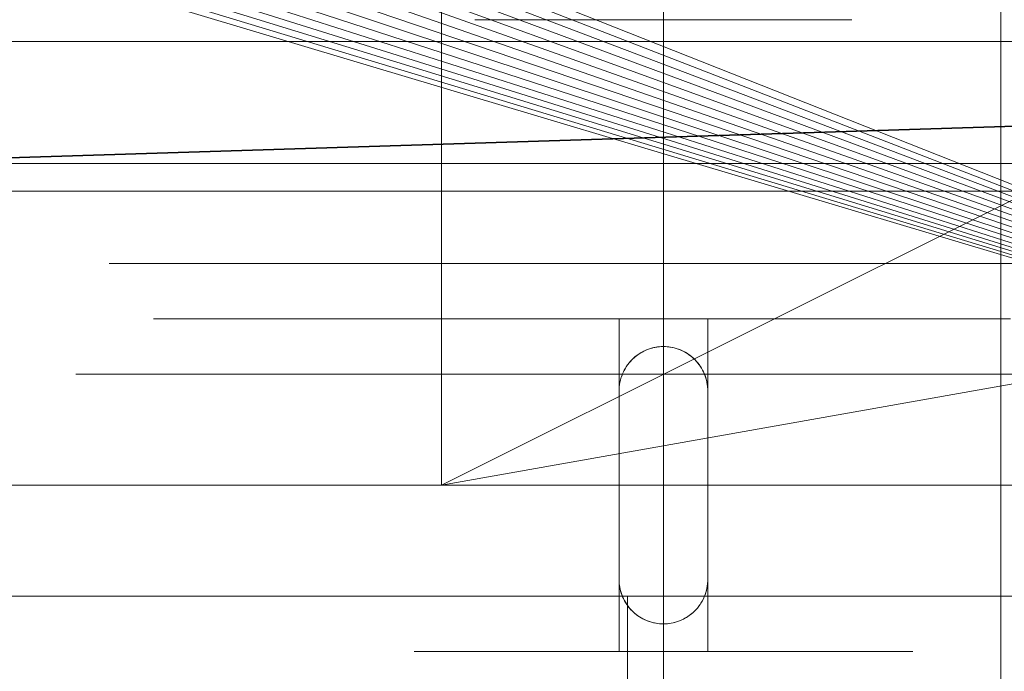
# Model space of a CAD drawing. Header units: millimetres. Extents: x -4395 to 65662, y -65530 to 6847.
# Tile 694 of 1034: x 24192 to 24281, y -17807 to -17748. Entities that reach past the tile are written whole.
import ezdxf

# ---------------------------------------------------------------- set-up
doc = ezdxf.new("R2010")
doc.units = ezdxf.units.MM
for name, color, linetype, lineweight in [('COTAS_P', 1, 'Continuous', 0), ('superior_briquetadora', 7, 'Continuous', 0), ('superior_C02', 7, 'Continuous', 0), ('superior_C05', 7, 'Continuous', 0)]:
    doc.layers.add(name, color=color, linetype=linetype, lineweight=lineweight)
doc.dimstyles.new('R19_100', dxfattribs={"dimtxt": 250, "dimasz": 150, "dimexe": 150, "dimexo": 80, "dimgap": 100, "dimtad": 1, "dimtih": 1, "dimtoh": 1, "dimdsep": 46, "dimcen": 0.09, "dimadec": 0, "dimazin": 0, "dimtfac": 1, "dimtdec": 4, "dimtofl": 0, "dimtmove": 0, "dimatfit": 3, "dimfxl": 1, "dimtolj": 1, "dimtzin": 0, "dimarcsym": 0})

# ---------------------------------------------------------------- blocks, each defined once
blk = doc.blocks.new('DIM_R33_31')
at = {"layer": 'COTAS_P'}
for p, q in [((24250.067, -17080), (24400.067, -17035)), ((26750.067, -17080), (26600.067, -17035)), ((24250.067, -17980), (24250.067, -17080)), ((24250.067, -17080), (26750.067, -17080)), ((24250.067, -17080), (24400.067, -17125)), ((26750.067, -17080), (26600.067, -17125)), ((26750.067, -17980), (26750.067, -17080))]:
    blk.add_line(p, q, dxfattribs=at)
blk.add_text('2500 P', height=250, dxfattribs=at).set_placement((25500.067, -16980))

msp = doc.modelspace()

# ---------------------------------------------------------------- linework, layer by layer
at = {"layer": 'superior_briquetadora'}
for p, q in [((24230.067, -17570), (24230.067, -17790)), ((25470.067, -17570), (24230.067, -17790)), ((24230.067, -17790), (24670.067, -17570)), ((24072.067, -17680), (24350.067, -17790)), ((24350.067, -17790), (24071.962, -17682.156)), ((24350.067, -17790), (24071.645, -17684.292)), ((24350.067, -17790), (24071.12, -17686.386)), ((24350.067, -17790), (24070.393, -17688.419)), ((24350.067, -17790), (24069.47, -17690.371)), ((24350.067, -17790), (24068.36, -17692.223)), ((24350.067, -17790), (24067.074, -17693.957)), ((24065.624, -17695.556), (24350.067, -17790)), ((24064.024, -17697.006), (24350.067, -17790)), ((24062.29, -17698.292), (24350.067, -17790)), ((24060.438, -17699.402), (24350.067, -17790)), ((24056.454, -17701.053), (24350.067, -17790)), ((24058.487, -17700.325), (24350.067, -17790)), ((24054.359, -17701.577), (24350.067, -17790)), ((24350.067, -17790), (23870.067, -17790)), ((25830.067, -17790), (23870.067, -17790)), ((23954.067, -17790), (24230.067, -17790)), ((23954.067, -17790), (25456.734, -17790)), ((24230.067, -17790), (24150.067, -17790)), ((24350.067, -17790), (24150.067, -17790)), ((24230.067, -17790), (24670.067, -17790)), ((24230.067, -17790), (25470.067, -17790)), ((24350.067, -17790), (24230.067, -17790)), ((24230.067, -17790), (25456.734, -17790)), ((24179.82, -17800), (24194.567, -17800)), ((24201.817, -17800), (24184.597, -17800)), ((24194.567, -17800), (24209.969, -17800)), ((24219.038, -17800), (24201.817, -17800)), ((24209.969, -17800), (24225.988, -17800)), ((24233.637, -17800), (24219.038, -17800)), ((24225.988, -17800), (24242.581, -17800)), ((24243.392, -17800), (24233.637, -17800)), ((24242.581, -17800), (24259.708, -17800)), ((24246.817, -17800), (24243.392, -17800)), ((24246.817, -18160), (24246.817, -17800)), ((24259.708, -17800), (24277.323, -17800)), ((24277.323, -17800), (24295.381, -17800))]:
    msp.add_line(p, q, dxfattribs=at)
at = {"layer": 'superior_C02'}
for p, q in [((24280.488, -15750), (24280.488, -20250)), ((15575.415, -17750), (24634.01, -17750)), ((24635.508, -17750), (15576.913, -17750)), ((23830.921, -17771.702), (24524.933, -17750)), ((24526.711, -17750), (23832.7, -17771.702))]:
    msp.add_line(p, q, dxfattribs=at)
at = {"layer": 'superior_C05'}
for p, q in [((24250.067, -17750), (24250.067, -17744)), ((24233.115, -17748.05), (24233.073, -17748.05)), ((24233.199, -17748.05), (24233.115, -17748.05)), ((24233.326, -17748.05), (24233.199, -17748.05)), ((24233.494, -17748.05), (24233.326, -17748.05)), ((24233.703, -17748.05), (24233.494, -17748.05)), ((24233.953, -17748.05), (24233.703, -17748.05)), ((24234.243, -17748.05), (24233.953, -17748.05)), ((24234.572, -17748.05), (24234.243, -17748.05)), ((24234.94, -17748.05), (24234.572, -17748.05)), ((24235.345, -17748.05), (24234.94, -17748.05)), ((24235.787, -17748.05), (24235.345, -17748.05)), ((24236.265, -17748.05), (24235.787, -17748.05)), ((24236.776, -17748.05), (24236.265, -17748.05)), ((24237.321, -17748.05), (24236.776, -17748.05)), ((24237.898, -17748.05), (24237.321, -17748.05)), ((24237.602, -17748.05), (24237.571, -17748.05)), ((24237.664, -17748.05), (24237.602, -17748.05)), ((24237.757, -17748.05), (24237.664, -17748.05)), ((24237.881, -17748.05), (24237.757, -17748.05)), ((24238.035, -17748.05), (24237.881, -17748.05)), ((24238.505, -17748.05), (24237.898, -17748.05)), ((24238.218, -17748.05), (24238.035, -17748.05)), ((24238.432, -17748.05), (24238.218, -17748.05)), ((24238.674, -17748.05), (24238.432, -17748.05)), ((24239.14, -17748.05), (24238.505, -17748.05)), ((24238.944, -17748.05), (24238.674, -17748.05)), ((24239.242, -17748.05), (24238.944, -17748.05)), ((24239.803, -17748.05), (24239.14, -17748.05)), ((24239.567, -17748.05), (24239.242, -17748.05)), ((24239.918, -17748.05), (24239.567, -17748.05)), ((24240.491, -17748.05), (24239.803, -17748.05)), ((24240.295, -17748.05), (24239.918, -17748.05)), ((24240.695, -17748.05), (24240.295, -17748.05)), ((24241.203, -17748.05), (24240.491, -17748.05)), ((24241.119, -17748.05), (24240.695, -17748.05)), ((24241.565, -17748.05), (24241.119, -17748.05)), ((24241.937, -17748.05), (24241.203, -17748.05)), ((24242.033, -17748.05), (24241.565, -17748.05)), ((24242.691, -17748.05), (24241.937, -17748.05)), ((24242.52, -17748.05), (24242.033, -17748.05)), ((24243.026, -17748.05), (24242.52, -17748.05)), ((24243.464, -17748.05), (24242.691, -17748.05)), ((24243.55, -17748.05), (24243.026, -17748.05)), ((24244.253, -17748.05), (24243.464, -17748.05)), ((24244.089, -17748.05), (24243.55, -17748.05)), ((24244.644, -17748.05), (24244.089, -17748.05)), ((24245.057, -17748.05), (24244.253, -17748.05)), ((24245.212, -17748.05), (24244.644, -17748.05)), ((24245.873, -17748.05), (24245.057, -17748.05)), ((24245.792, -17748.05), (24245.212, -17748.05)), ((24246.383, -17748.05), (24245.792, -17748.05)), ((24246.699, -17748.05), (24245.873, -17748.05)), ((24246.983, -17748.05), (24246.383, -17748.05)), ((24247.534, -17748.05), (24246.699, -17748.05)), ((24247.591, -17748.05), (24246.983, -17748.05)), ((24248.375, -17748.05), (24247.534, -17748.05)), ((24248.204, -17748.05), (24247.591, -17748.05)), ((24248.823, -17748.05), (24248.204, -17748.05)), ((24249.22, -17748.05), (24248.375, -17748.05)), ((24249.444, -17748.05), (24248.823, -17748.05)), ((24250.067, -17748.05), (24249.22, -17748.05)), ((24250.067, -17748.05), (24249.444, -17748.05)), ((24250.067, -17748.05), (24250.915, -17748.05)), ((24250.691, -17748.05), (24250.067, -17748.05)), ((24251.312, -17748.05), (24250.691, -17748.05)), ((24250.915, -17748.05), (24251.76, -17748.05)), ((24251.931, -17748.05), (24251.312, -17748.05)), ((24251.76, -17748.05), (24252.601, -17748.05)), ((24252.544, -17748.05), (24251.931, -17748.05)), ((24253.152, -17748.05), (24252.544, -17748.05)), ((24252.601, -17748.05), (24253.436, -17748.05)), ((24253.752, -17748.05), (24253.152, -17748.05)), ((24253.436, -17748.05), (24254.262, -17748.05)), ((24254.343, -17748.05), (24253.752, -17748.05)), ((24254.262, -17748.05), (24255.078, -17748.05)), ((24254.923, -17748.05), (24254.343, -17748.05)), ((24255.491, -17748.05), (24254.923, -17748.05)), ((24255.078, -17748.05), (24255.882, -17748.05)), ((24256.046, -17748.05), (24255.491, -17748.05)), ((24255.882, -17748.05), (24256.671, -17748.05)), ((24256.585, -17748.05), (24256.046, -17748.05)), ((24257.109, -17748.05), (24256.585, -17748.05)), ((24256.671, -17748.05), (24257.444, -17748.05)), ((24257.615, -17748.05), (24257.109, -17748.05)), ((24257.444, -17748.05), (24258.198, -17748.05)), ((24258.102, -17748.05), (24257.615, -17748.05)), ((24258.57, -17748.05), (24258.102, -17748.05)), ((24258.198, -17748.05), (24258.932, -17748.05)), ((24259.016, -17748.05), (24258.57, -17748.05)), ((24258.932, -17748.05), (24259.644, -17748.05)), ((24259.44, -17748.05), (24259.016, -17748.05)), ((24259.84, -17748.05), (24259.44, -17748.05)), ((24259.644, -17748.05), (24260.332, -17748.05)), ((24260.217, -17748.05), (24259.84, -17748.05)), ((24260.568, -17748.05), (24260.217, -17748.05)), ((24260.332, -17748.05), (24260.995, -17748.05)), ((24260.893, -17748.05), (24260.568, -17748.05)), ((24261.191, -17748.05), (24260.893, -17748.05)), ((24260.995, -17748.05), (24261.63, -17748.05)), ((24261.461, -17748.05), (24261.191, -17748.05)), ((24261.703, -17748.05), (24261.461, -17748.05)), ((24261.63, -17748.05), (24262.237, -17748.05)), ((24261.917, -17748.05), (24261.703, -17748.05)), ((24262.1, -17748.05), (24261.917, -17748.05)), ((24262.254, -17748.05), (24262.1, -17748.05)), ((24262.237, -17748.05), (24262.814, -17748.05)), ((24262.378, -17748.05), (24262.254, -17748.05)), ((24262.47, -17748.05), (24262.378, -17748.05)), ((24262.533, -17748.05), (24262.47, -17748.05)), ((24262.564, -17748.05), (24262.533, -17748.05)), ((24262.814, -17748.05), (24263.359, -17748.05)), ((24263.359, -17748.05), (24263.87, -17748.05)), ((24263.87, -17748.05), (24264.348, -17748.05)), ((24264.348, -17748.05), (24264.79, -17748.05)), ((24264.79, -17748.05), (24265.195, -17748.05)), ((24265.195, -17748.05), (24265.563, -17748.05)), ((24265.563, -17748.05), (24265.892, -17748.05)), ((24265.892, -17748.05), (24266.182, -17748.05)), ((24266.182, -17748.05), (24266.432, -17748.05)), ((24266.432, -17748.05), (24266.641, -17748.05)), ((24266.641, -17748.05), (24266.809, -17748.05)), ((24266.809, -17748.05), (24266.936, -17748.05)), ((24266.936, -17748.05), (24267.02, -17748.05)), ((24267.02, -17748.05), (24267.062, -17748.05)), ((24180.067, -17750), (24320.067, -17750)), ((24250.067, -17750), (24325.067, -17750)), ((24160.067, -17761), (24340.067, -17761)), ((24135.067, -17763.5), (24365.067, -17763.5)), ((24200.207, -17770), (24200.083, -17770)), ((24200.456, -17770), (24200.207, -17770)), ((24200.827, -17770), (24200.456, -17770)), ((24201.321, -17770), (24200.827, -17770)), ((24201.936, -17770), (24201.321, -17770)), ((24202.671, -17770), (24201.936, -17770)), ((24203.524, -17770), (24202.671, -17770)), ((24204.492, -17770), (24203.524, -17770)), ((24204.156, -17770), (24204.042, -17770)), ((24204.385, -17770), (24204.156, -17770)), ((24204.727, -17770), (24204.385, -17770)), ((24205.574, -17770), (24204.492, -17770)), ((24205.182, -17770), (24204.727, -17770)), ((24205.748, -17770), (24205.182, -17770)), ((24206.766, -17770), (24205.574, -17770)), ((24206.425, -17770), (24205.748, -17770)), ((24207.21, -17770), (24206.425, -17770)), ((24208.066, -17770), (24206.766, -17770)), ((24208.102, -17770), (24207.21, -17770)), ((24209.471, -17770), (24208.066, -17770)), ((24209.098, -17770), (24208.102, -17770)), ((24210.196, -17770), (24209.098, -17770)), ((24210.976, -17770), (24209.471, -17770)), ((24211.393, -17770), (24210.196, -17770)), ((24212.578, -17770), (24210.976, -17770)), ((24212.686, -17770), (24211.393, -17770)), ((24214.274, -17770), (24212.578, -17770)), ((24214.072, -17770), (24212.686, -17770)), ((24215.548, -17770), (24214.072, -17770)), ((24216.059, -17770), (24214.274, -17770)), ((24217.109, -17770), (24215.548, -17770)), ((24217.928, -17770), (24216.059, -17770)), ((24218.752, -17770), (24217.109, -17770)), ((24219.877, -17770), (24217.928, -17770)), ((24220.474, -17770), (24218.752, -17770)), ((24221.901, -17770), (24219.877, -17770)), ((24222.268, -17770), (24220.474, -17770)), ((24223.996, -17770), (24221.901, -17770)), ((24224.132, -17770), (24222.268, -17770)), ((24226.155, -17770), (24223.996, -17770)), ((24226.061, -17770), (24224.132, -17770)), ((24228.049, -17770), (24226.061, -17770)), ((24228.373, -17770), (24226.155, -17770)), ((24230.091, -17770), (24228.049, -17770)), ((24230.646, -17770), (24228.373, -17770)), ((24232.184, -17770), (24230.091, -17770)), ((24232.966, -17770), (24230.646, -17770)), ((24234.321, -17770), (24232.184, -17770)), ((24235.33, -17770), (24232.966, -17770)), ((24236.497, -17770), (24234.321, -17770)), ((24237.73, -17770), (24235.33, -17770)), ((24238.707, -17770), (24236.497, -17770)), ((24240.16, -17770), (24237.73, -17770)), ((24240.945, -17770), (24238.707, -17770)), ((24242.615, -17770), (24240.16, -17770)), ((24243.206, -17770), (24240.945, -17770)), ((24245.089, -17770), (24242.615, -17770)), ((24245.483, -17770), (24243.206, -17770)), ((24247.575, -17770), (24245.089, -17770)), ((24247.773, -17770), (24245.483, -17770)), ((24250.067, -17770), (24247.575, -17770)), ((24250.067, -17770), (24247.773, -17770)), ((24250.067, -17770), (24252.56, -17770)), ((24252.362, -17770), (24250.067, -17770)), ((24254.652, -17770), (24252.362, -17770)), ((24252.56, -17770), (24255.046, -17770)), ((24256.929, -17770), (24254.652, -17770)), ((24255.046, -17770), (24257.52, -17770)), ((24259.19, -17770), (24256.929, -17770)), ((24257.52, -17770), (24259.975, -17770)), ((24261.428, -17770), (24259.19, -17770)), ((24259.975, -17770), (24262.405, -17770)), ((24263.638, -17770), (24261.428, -17770)), ((24262.405, -17770), (24264.805, -17770)), ((24265.814, -17770), (24263.638, -17770)), ((24264.805, -17770), (24267.168, -17770)), ((24267.951, -17770), (24265.814, -17770)), ((24267.168, -17770), (24269.489, -17770)), ((24270.043, -17770), (24267.951, -17770)), ((24269.489, -17770), (24271.762, -17770)), ((24272.086, -17770), (24270.043, -17770)), ((24271.762, -17770), (24273.98, -17770)), ((24274.074, -17770), (24272.086, -17770)), ((24273.98, -17770), (24276.139, -17770)), ((24276.003, -17770), (24274.074, -17770)), ((24277.867, -17770), (24276.003, -17770)), ((24276.139, -17770), (24278.233, -17770)), ((24279.661, -17770), (24277.867, -17770)), ((24278.233, -17770), (24280.258, -17770)), ((24281.383, -17770), (24279.661, -17770)), ((24280.258, -17770), (24282.207, -17770)), ((24204.196, -17775), (24204.082, -17775)), ((24204.424, -17775), (24204.196, -17775)), ((24204.766, -17775), (24204.424, -17775)), ((24205.221, -17775), (24204.766, -17775)), ((24205.787, -17775), (24205.221, -17775)), ((24206.463, -17775), (24205.787, -17775)), ((24207.247, -17775), (24206.463, -17775)), ((24208.138, -17775), (24207.247, -17775)), ((24209.133, -17775), (24208.138, -17775)), ((24210.23, -17775), (24209.133, -17775)), ((24211.426, -17775), (24210.23, -17775)), ((24212.718, -17775), (24211.426, -17775)), ((24214.103, -17775), (24212.718, -17775)), ((24215.578, -17775), (24214.103, -17775)), ((24217.138, -17775), (24215.578, -17775)), ((24218.78, -17775), (24217.138, -17775)), ((24220.499, -17775), (24218.78, -17775)), ((24222.292, -17775), (24220.499, -17775)), ((24224.155, -17775), (24222.292, -17775)), ((24226.081, -17775), (24224.155, -17775)), ((24228.068, -17775), (24226.081, -17775)), ((24227.63, -17775), (24227.574, -17775)), ((24227.742, -17775), (24227.63, -17775)), ((24227.909, -17775), (24227.742, -17775)), ((24228.132, -17775), (24227.909, -17775)), ((24230.109, -17775), (24228.068, -17775)), ((24228.408, -17775), (24228.132, -17775)), ((24228.739, -17775), (24228.408, -17775)), ((24229.123, -17775), (24228.739, -17775)), ((24229.559, -17775), (24229.123, -17775)), ((24230.045, -17775), (24229.559, -17775)), ((24230.582, -17775), (24230.045, -17775)), ((24232.199, -17775), (24230.109, -17775)), ((24231.167, -17775), (24230.582, -17775)), ((24231.799, -17775), (24231.167, -17775)), ((24232.476, -17775), (24231.799, -17775)), ((24234.335, -17775), (24232.199, -17775)), ((24233.197, -17775), (24232.476, -17775)), ((24233.96, -17775), (24233.197, -17775)), ((24234.764, -17775), (24233.96, -17775)), ((24236.509, -17775), (24234.335, -17775)), ((24235.605, -17775), (24234.764, -17775)), ((24236.482, -17775), (24235.605, -17775)), ((24237.393, -17775), (24236.482, -17775)), ((24238.717, -17775), (24236.509, -17775)), ((24238.335, -17775), (24237.393, -17775)), ((24237.584, -17775), (24237.567, -17775)), ((24237.631, -17775), (24237.584, -17775)), ((24237.709, -17775), (24237.631, -17775)), ((24237.705, -17775), (24237.813, -17775)), ((24237.817, -17775), (24237.709, -17775)), ((24237.813, -17775), (24237.951, -17775)), ((24237.956, -17775), (24237.817, -17775)), ((24237.951, -17775), (24238.119, -17775)), ((24238.125, -17775), (24237.956, -17775)), ((24238.119, -17775), (24238.317, -17775)), ((24238.324, -17775), (24238.125, -17775)), ((24238.317, -17775), (24238.544, -17775)), ((24238.552, -17775), (24238.324, -17775)), ((24239.307, -17775), (24238.335, -17775)), ((24238.544, -17775), (24238.799, -17775)), ((24238.809, -17775), (24238.552, -17775)), ((24240.953, -17775), (24238.717, -17775)), ((24238.799, -17775), (24239.083, -17775)), ((24239.093, -17775), (24238.809, -17775)), ((24239.083, -17775), (24239.394, -17775)), ((24239.405, -17775), (24239.093, -17775)), ((24240.305, -17775), (24239.307, -17775)), ((24239.394, -17775), (24239.731, -17775)), ((24239.743, -17775), (24239.405, -17775)), ((24239.731, -17775), (24240.094, -17775)), ((24240.107, -17775), (24239.743, -17775)), ((24240.094, -17775), (24240.482, -17775)), ((24240.496, -17775), (24240.107, -17775)), ((24241.328, -17775), (24240.305, -17775)), ((24240.482, -17775), (24240.893, -17775)), ((24240.908, -17775), (24240.496, -17775)), ((24240.893, -17775), (24241.328, -17775)), ((24241.343, -17775), (24240.908, -17775)), ((24243.212, -17775), (24240.953, -17775)), ((24242.372, -17775), (24241.328, -17775)), ((24241.328, -17775), (24241.784, -17775)), ((24241.8, -17775), (24241.343, -17775)), ((24241.784, -17775), (24242.26, -17775)), ((24242.278, -17775), (24241.8, -17775)), ((24242.26, -17775), (24242.756, -17775)), ((24242.774, -17775), (24242.278, -17775)), ((24243.435, -17775), (24242.372, -17775)), ((24242.756, -17775), (24243.27, -17775)), ((24243.289, -17775), (24242.774, -17775)), ((24245.487, -17775), (24243.212, -17775)), ((24243.27, -17775), (24243.801, -17775)), ((24243.821, -17775), (24243.289, -17775)), ((24244.515, -17775), (24243.435, -17775)), ((24243.801, -17775), (24244.348, -17775)), ((24244.368, -17775), (24243.821, -17775)), ((24244.348, -17775), (24244.909, -17775)), ((24244.929, -17775), (24244.368, -17775)), ((24245.609, -17775), (24244.515, -17775)), ((24244.909, -17775), (24245.482, -17775)), ((24245.503, -17775), (24244.929, -17775)), ((24245.482, -17775), (24246.067, -17775)), ((24247.775, -17775), (24245.487, -17775)), ((24246.089, -17775), (24245.503, -17775)), ((24246.714, -17775), (24245.609, -17775)), ((24254.067, -17775), (24246.067, -17775)), ((24246.067, -17775), (24246.067, -17805)), ((24246.684, -17775), (24246.089, -17775)), ((24247.288, -17775), (24246.684, -17775)), ((24247.827, -17775), (24246.714, -17775)), ((24247.898, -17775), (24247.288, -17775)), ((24250.067, -17775), (24247.775, -17775)), ((24248.946, -17775), (24247.827, -17775)), ((24248.514, -17775), (24247.898, -17775)), ((24249.134, -17775), (24248.514, -17775)), ((24250.067, -17775), (24248.946, -17775)), ((24249.756, -17775), (24249.134, -17775)), ((24250.379, -17775), (24249.756, -17775)), ((24250.067, -17775), (24252.36, -17775)), ((24251.189, -17775), (24250.067, -17775)), ((24251.001, -17775), (24250.379, -17775)), ((24251.621, -17775), (24251.001, -17775)), ((24252.308, -17775), (24251.189, -17775)), ((24252.237, -17775), (24251.621, -17775)), ((24252.847, -17775), (24252.237, -17775)), ((24253.421, -17775), (24252.308, -17775)), ((24252.36, -17775), (24254.648, -17775)), ((24253.451, -17775), (24252.847, -17775)), ((24254.526, -17775), (24253.421, -17775)), ((24254.046, -17775), (24253.451, -17775)), ((24254.632, -17775), (24254.046, -17775)), ((24254.067, -17775), (24254.652, -17775)), ((24254.067, -17775), (24254.067, -17805)), ((24255.62, -17775), (24254.526, -17775)), ((24255.206, -17775), (24254.632, -17775)), ((24254.648, -17775), (24256.923, -17775)), ((24254.652, -17775), (24255.226, -17775)), ((24255.767, -17775), (24255.206, -17775)), ((24255.226, -17775), (24255.787, -17775)), ((24256.699, -17775), (24255.62, -17775)), ((24256.314, -17775), (24255.767, -17775)), ((24255.787, -17775), (24256.334, -17775)), ((24256.846, -17775), (24256.314, -17775)), ((24256.334, -17775), (24256.865, -17775)), ((24257.763, -17775), (24256.699, -17775)), ((24257.361, -17775), (24256.846, -17775)), ((24256.865, -17775), (24257.379, -17775)), ((24256.923, -17775), (24259.182, -17775)), ((24257.857, -17775), (24257.361, -17775)), ((24257.379, -17775), (24257.875, -17775)), ((24258.807, -17775), (24257.763, -17775)), ((24258.335, -17775), (24257.857, -17775)), ((24257.875, -17775), (24258.351, -17775)), ((24258.792, -17775), (24258.335, -17775)), ((24258.351, -17775), (24258.807, -17775)), ((24259.227, -17775), (24258.792, -17775)), ((24259.83, -17775), (24258.807, -17775)), ((24258.807, -17775), (24259.242, -17775)), ((24259.182, -17775), (24261.418, -17775)), ((24259.639, -17775), (24259.227, -17775)), ((24259.242, -17775), (24259.653, -17775)), ((24260.028, -17775), (24259.639, -17775)), ((24259.653, -17775), (24260.041, -17775)), ((24260.828, -17775), (24259.83, -17775)), ((24260.392, -17775), (24260.028, -17775)), ((24260.041, -17775), (24260.404, -17775)), ((24260.73, -17775), (24260.392, -17775)), ((24260.404, -17775), (24260.741, -17775)), ((24261.042, -17775), (24260.73, -17775)), ((24260.741, -17775), (24261.052, -17775)), ((24261.8, -17775), (24260.828, -17775)), ((24261.326, -17775), (24261.042, -17775)), ((24261.052, -17775), (24261.336, -17775)), ((24261.583, -17775), (24261.326, -17775)), ((24261.336, -17775), (24261.591, -17775)), ((24261.418, -17775), (24263.626, -17775)), ((24261.811, -17775), (24261.583, -17775)), ((24261.591, -17775), (24261.818, -17775)), ((24262.742, -17775), (24261.8, -17775)), ((24262.009, -17775), (24261.811, -17775)), ((24261.818, -17775), (24262.016, -17775)), ((24262.179, -17775), (24262.009, -17775)), ((24262.016, -17775), (24262.184, -17775)), ((24262.318, -17775), (24262.179, -17775)), ((24262.426, -17775), (24262.318, -17775)), ((24262.504, -17775), (24262.426, -17775)), ((24262.43, -17775), (24262.507, -17775)), ((24262.551, -17775), (24262.504, -17775)), ((24262.507, -17775), (24262.553, -17775)), ((24262.567, -17775), (24262.551, -17775)), ((24263.653, -17775), (24262.742, -17775)), ((24263.626, -17775), (24265.8, -17775)), ((24264.53, -17775), (24263.653, -17775)), ((24265.371, -17775), (24264.53, -17775)), ((24266.174, -17775), (24265.371, -17775)), ((24265.8, -17775), (24267.935, -17775)), ((24266.938, -17775), (24266.174, -17775)), ((24267.659, -17775), (24266.938, -17775)), ((24268.336, -17775), (24267.659, -17775)), ((24267.935, -17775), (24270.026, -17775)), ((24268.968, -17775), (24268.336, -17775)), ((24269.553, -17775), (24268.968, -17775)), ((24270.09, -17775), (24269.553, -17775)), ((24270.026, -17775), (24272.067, -17775)), ((24270.576, -17775), (24270.09, -17775)), ((24271.012, -17775), (24270.576, -17775)), ((24271.396, -17775), (24271.012, -17775)), ((24271.727, -17775), (24271.396, -17775)), ((24272.003, -17775), (24271.727, -17775)), ((24272.226, -17775), (24272.003, -17775)), ((24272.067, -17775), (24274.054, -17775)), ((24272.393, -17775), (24272.226, -17775)), ((24272.505, -17775), (24272.393, -17775)), ((24272.56, -17775), (24272.505, -17775)), ((24274.054, -17775), (24275.98, -17775)), ((24275.98, -17775), (24277.842, -17775)), ((24277.842, -17775), (24279.636, -17775)), ((24279.636, -17775), (24281.355, -17775)), ((24249.377, -17777.56), (24249.211, -17777.593)), ((24249.481, -17777.543), (24249.287, -17777.577)), ((24249.546, -17777.534), (24249.377, -17777.56)), ((24249.675, -17777.519), (24249.481, -17777.543)), ((24249.718, -17777.515), (24249.546, -17777.534)), ((24249.871, -17777.505), (24249.675, -17777.519)), ((24249.892, -17777.504), (24249.718, -17777.515)), ((24250.067, -17777.5), (24249.871, -17777.505)), ((24250.067, -17777.5), (24249.892, -17777.504)), ((24250.067, -17777.5), (24250.152, -17777.501)), ((24250.067, -17777.5), (24250.264, -17777.505)), ((24250.237, -17777.504), (24250.152, -17777.501)), ((24250.399, -17777.514), (24250.237, -17777.504)), ((24250.46, -17777.519), (24250.264, -17777.505)), ((24250.56, -17777.53), (24250.399, -17777.514)), ((24250.654, -17777.543), (24250.46, -17777.519)), ((24250.718, -17777.553), (24250.56, -17777.53)), ((24250.848, -17777.577), (24250.654, -17777.543)), ((24250.874, -17777.582), (24250.718, -17777.553)), ((24247.53, -17778.408), (24247.381, -17778.536)), ((24247.525, -17778.412), (24247.415, -17778.506)), ((24247.64, -17778.321), (24247.525, -17778.412)), ((24247.685, -17778.287), (24247.53, -17778.408)), ((24247.76, -17778.232), (24247.64, -17778.321)), ((24247.845, -17778.174), (24247.685, -17778.287)), ((24247.885, -17778.148), (24247.76, -17778.232)), ((24248.011, -17778.069), (24247.845, -17778.174)), ((24248.015, -17778.066), (24247.885, -17778.148)), ((24248.182, -17777.972), (24248.011, -17778.069)), ((24248.15, -17777.989), (24248.015, -17778.066)), ((24248.289, -17777.917), (24248.15, -17777.989)), ((24248.357, -17777.884), (24248.182, -17777.972)), ((24248.433, -17777.849), (24248.289, -17777.917)), ((24248.537, -17777.804), (24248.357, -17777.884)), ((24248.581, -17777.786), (24248.433, -17777.849)), ((24248.72, -17777.734), (24248.537, -17777.804)), ((24248.733, -17777.729), (24248.581, -17777.786)), ((24248.906, -17777.672), (24248.72, -17777.734)), ((24248.889, -17777.678), (24248.733, -17777.729)), ((24249.049, -17777.632), (24248.889, -17777.678)), ((24249.096, -17777.62), (24248.906, -17777.672)), ((24249.211, -17777.593), (24249.049, -17777.632)), ((24249.287, -17777.577), (24249.096, -17777.62)), ((24251.039, -17777.62), (24250.848, -17777.577)), ((24251.044, -17777.621), (24250.874, -17777.582)), ((24251.229, -17777.672), (24251.044, -17777.621)), ((24251.409, -17777.732), (24251.229, -17777.672)), ((24251.415, -17777.734), (24251.229, -17777.672)), ((24251.584, -17777.799), (24251.409, -17777.732)), ((24251.598, -17777.804), (24251.415, -17777.734)), ((24251.753, -17777.873), (24251.584, -17777.799)), ((24251.778, -17777.884), (24251.598, -17777.804)), ((24251.917, -17777.953), (24251.753, -17777.873)), ((24251.953, -17777.972), (24251.778, -17777.884)), ((24252.075, -17778.04), (24251.917, -17777.953)), ((24252.124, -17778.069), (24251.953, -17777.972)), ((24252.226, -17778.132), (24252.075, -17778.04)), ((24252.29, -17778.174), (24252.124, -17778.069)), ((24252.37, -17778.229), (24252.226, -17778.132)), ((24252.45, -17778.287), (24252.29, -17778.174)), ((24252.508, -17778.331), (24252.37, -17778.229)), ((24252.605, -17778.408), (24252.45, -17778.287)), ((24252.639, -17778.436), (24252.508, -17778.331)), ((24252.754, -17778.536), (24252.605, -17778.408)), ((24252.776, -17778.556), (24252.639, -17778.436)), ((24246.742, -17779.278), (24246.637, -17779.444)), ((24246.707, -17779.331), (24246.637, -17779.442)), ((24246.78, -17779.221), (24246.707, -17779.331)), ((24246.855, -17779.117), (24246.742, -17779.278)), ((24246.858, -17779.113), (24246.78, -17779.221)), ((24246.975, -17778.962), (24246.855, -17779.117)), ((24246.939, -17779.007), (24246.858, -17779.113)), ((24247.026, -17778.903), (24246.939, -17779.007)), ((24247.104, -17778.814), (24246.975, -17778.962)), ((24247.116, -17778.8), (24247.026, -17778.903)), ((24247.239, -17778.672), (24247.104, -17778.814)), ((24247.211, -17778.7), (24247.116, -17778.8)), ((24247.31, -17778.602), (24247.211, -17778.7)), ((24247.381, -17778.536), (24247.239, -17778.672)), ((24247.415, -17778.506), (24247.31, -17778.602)), ((24252.896, -17778.672), (24252.754, -17778.536)), ((24252.919, -17778.695), (24252.776, -17778.556)), ((24253.031, -17778.814), (24252.896, -17778.672)), ((24253.054, -17778.839), (24252.919, -17778.695)), ((24253.16, -17778.962), (24253.031, -17778.814)), ((24253.179, -17778.986), (24253.054, -17778.839)), ((24253.28, -17779.117), (24253.16, -17778.962)), ((24253.296, -17779.138), (24253.179, -17778.986)), ((24253.393, -17779.278), (24253.28, -17779.117)), ((24253.404, -17779.293), (24253.296, -17779.138)), ((24253.498, -17779.444), (24253.393, -17779.278)), ((24253.503, -17779.452), (24253.404, -17779.293)), ((24197.084, -17780), (24197.216, -17780)), ((24197.216, -17780), (24197.479, -17780)), ((24197.479, -17780), (24197.873, -17780)), ((24197.873, -17780), (24198.396, -17780)), ((24198.396, -17780), (24199.048, -17780)), ((24199.048, -17780), (24199.827, -17780)), ((24199.827, -17780), (24200.731, -17780)), ((24200.207, -17780), (24200.083, -17780)), ((24200.456, -17780), (24200.207, -17780)), ((24200.827, -17780), (24200.456, -17780)), ((24200.731, -17780), (24201.758, -17780)), ((24201.321, -17780), (24200.827, -17780)), ((24201.936, -17780), (24201.321, -17780)), ((24201.758, -17780), (24202.904, -17780)), ((24202.671, -17780), (24201.936, -17780)), ((24203.524, -17780), (24202.671, -17780)), ((24202.904, -17780), (24204.168, -17780)), ((24204.492, -17780), (24203.524, -17780)), ((24204.196, -17780), (24204.082, -17780)), ((24204.168, -17780), (24205.546, -17780)), ((24204.424, -17780), (24204.196, -17780)), ((24204.766, -17780), (24204.424, -17780)), ((24205.574, -17780), (24204.492, -17780)), ((24205.221, -17780), (24204.766, -17780)), ((24205.787, -17780), (24205.221, -17780)), ((24205.546, -17780), (24207.035, -17780)), ((24206.766, -17780), (24205.574, -17780)), ((24206.463, -17780), (24205.787, -17780)), ((24207.247, -17780), (24206.463, -17780)), ((24208.066, -17780), (24206.766, -17780)), ((24207.035, -17780), (24208.63, -17780)), ((24208.138, -17780), (24207.247, -17780)), ((24209.471, -17780), (24208.066, -17780)), ((24209.133, -17780), (24208.138, -17780)), ((24208.63, -17780), (24210.329, -17780)), ((24210.23, -17780), (24209.133, -17780)), ((24210.976, -17780), (24209.471, -17780)), ((24211.426, -17780), (24210.23, -17780)), ((24210.329, -17780), (24212.127, -17780)), ((24212.578, -17780), (24210.976, -17780)), ((24212.718, -17780), (24211.426, -17780)), ((24212.127, -17780), (24214.018, -17780)), ((24214.274, -17780), (24212.578, -17780)), ((24214.103, -17780), (24212.718, -17780)), ((24214.018, -17780), (24216, -17780)), ((24215.578, -17780), (24214.103, -17780)), ((24216.059, -17780), (24214.274, -17780)), ((24217.138, -17780), (24215.578, -17780)), ((24216, -17780), (24218.066, -17780)), ((24217.928, -17780), (24216.059, -17780)), ((24218.78, -17780), (24217.138, -17780)), ((24219.877, -17780), (24217.928, -17780)), ((24218.066, -17780), (24220.212, -17780)), ((24220.499, -17780), (24218.78, -17780)), ((24221.901, -17780), (24219.877, -17780)), ((24220.212, -17780), (24222.431, -17780)), ((24222.292, -17780), (24220.499, -17780)), ((24223.996, -17780), (24221.901, -17780)), ((24224.155, -17780), (24222.292, -17780)), ((24222.431, -17780), (24224.72, -17780)), ((24226.155, -17780), (24223.996, -17780)), ((24226.081, -17780), (24224.155, -17780)), ((24224.72, -17780), (24227.072, -17780)), ((24228.068, -17780), (24226.081, -17780)), ((24228.373, -17780), (24226.155, -17780)), ((24227.072, -17780), (24229.48, -17780)), ((24227.63, -17780), (24227.574, -17780)), ((24227.742, -17780), (24227.63, -17780)), ((24227.909, -17780), (24227.742, -17780)), ((24228.132, -17780), (24227.909, -17780)), ((24230.109, -17780), (24228.068, -17780)), ((24228.408, -17780), (24228.132, -17780)), ((24230.646, -17780), (24228.373, -17780)), ((24228.739, -17780), (24228.408, -17780)), ((24229.123, -17780), (24228.739, -17780)), ((24229.559, -17780), (24229.123, -17780)), ((24229.48, -17780), (24231.94, -17780)), ((24230.045, -17780), (24229.559, -17780)), ((24230.582, -17780), (24230.045, -17780)), ((24232.199, -17780), (24230.109, -17780)), ((24231.167, -17780), (24230.582, -17780)), ((24232.966, -17780), (24230.646, -17780)), ((24231.799, -17780), (24231.167, -17780)), ((24232.476, -17780), (24231.799, -17780)), ((24231.94, -17780), (24234.445, -17780)), ((24234.335, -17780), (24232.199, -17780)), ((24233.197, -17780), (24232.476, -17780)), ((24235.33, -17780), (24232.966, -17780)), ((24233.96, -17780), (24233.197, -17780)), ((24234.764, -17780), (24233.96, -17780)), ((24236.509, -17780), (24234.335, -17780)), ((24234.445, -17780), (24236.989, -17780)), ((24235.605, -17780), (24234.764, -17780)), ((24237.73, -17780), (24235.33, -17780)), ((24236.482, -17780), (24235.605, -17780)), ((24237.393, -17780), (24236.482, -17780)), ((24238.717, -17780), (24236.509, -17780)), ((24236.989, -17780), (24239.566, -17780)), ((24238.335, -17780), (24237.393, -17780)), ((24240.16, -17780), (24237.73, -17780)), ((24239.307, -17780), (24238.335, -17780)), ((24240.953, -17780), (24238.717, -17780)), ((24240.305, -17780), (24239.307, -17780)), ((24239.566, -17780), (24242.168, -17780)), ((24242.615, -17780), (24240.16, -17780)), ((24241.328, -17780), (24240.305, -17780)), ((24243.212, -17780), (24240.953, -17780)), ((24242.372, -17780), (24241.328, -17780)), ((24242.168, -17780), (24244.79, -17780)), ((24243.435, -17780), (24242.372, -17780)), ((24245.089, -17780), (24242.615, -17780)), ((24245.487, -17780), (24243.212, -17780)), ((24244.515, -17780), (24243.435, -17780)), ((24245.609, -17780), (24244.515, -17780)), ((24244.79, -17780), (24247.426, -17780)), ((24247.575, -17780), (24245.089, -17780)), ((24247.775, -17780), (24245.487, -17780)), ((24246.714, -17780), (24245.609, -17780)), ((24246.301, -17780.152), (24246.24, -17780.339)), ((24246.307, -17780.136), (24246.266, -17780.255)), ((24246.372, -17779.969), (24246.301, -17780.152)), ((24246.352, -17780.018), (24246.307, -17780.136)), ((24246.401, -17779.9), (24246.352, -17780.018)), ((24246.452, -17779.79), (24246.372, -17779.969)), ((24246.454, -17779.784), (24246.401, -17779.9)), ((24246.54, -17779.614), (24246.452, -17779.79)), ((24246.511, -17779.669), (24246.454, -17779.784)), ((24246.572, -17779.555), (24246.511, -17779.669)), ((24246.637, -17779.444), (24246.54, -17779.614)), ((24246.637, -17779.442), (24246.572, -17779.555)), ((24247.827, -17780), (24246.714, -17780)), ((24250.067, -17780), (24247.426, -17780)), ((24250.067, -17780), (24247.575, -17780)), ((24250.067, -17780), (24247.775, -17780)), ((24248.946, -17780), (24247.827, -17780)), ((24250.067, -17780), (24248.946, -17780)), ((24250.067, -17780), (24252.36, -17780)), ((24251.189, -17780), (24250.067, -17780)), ((24250.067, -17780), (26750.067, -17780)), ((24252.308, -17780), (24251.189, -17780)), ((24253.421, -17780), (24252.308, -17780)), ((24252.36, -17780), (24254.648, -17780)), ((24254.526, -17780), (24253.421, -17780)), ((24253.595, -17779.614), (24253.498, -17779.444)), ((24253.594, -17779.613), (24253.503, -17779.452)), ((24253.677, -17779.777), (24253.594, -17779.613)), ((24253.683, -17779.79), (24253.595, -17779.614)), ((24253.752, -17779.943), (24253.677, -17779.777)), ((24253.763, -17779.969), (24253.683, -17779.79)), ((24253.819, -17780.111), (24253.752, -17779.943)), ((24253.834, -17780.152), (24253.763, -17779.969)), ((24253.877, -17780.281), (24253.819, -17780.111)), ((24253.895, -17780.339), (24253.834, -17780.152)), ((24255.62, -17780), (24254.526, -17780)), ((24254.648, -17780), (24256.923, -17780)), ((24256.699, -17780), (24255.62, -17780)), ((24257.763, -17780), (24256.699, -17780)), ((24256.923, -17780), (24259.182, -17780)), ((24258.807, -17780), (24257.763, -17780)), ((24259.83, -17780), (24258.807, -17780)), ((24259.182, -17780), (24261.418, -17780)), ((24260.828, -17780), (24259.83, -17780)), ((24261.8, -17780), (24260.828, -17780)), ((24261.418, -17780), (24263.626, -17780)), ((24262.742, -17780), (24261.8, -17780)), ((24263.653, -17780), (24262.742, -17780)), ((24263.626, -17780), (24265.8, -17780)), ((24264.53, -17780), (24263.653, -17780)), ((24265.371, -17780), (24264.53, -17780)), ((24266.174, -17780), (24265.371, -17780)), ((24265.8, -17780), (24267.935, -17780)), ((24266.938, -17780), (24266.174, -17780)), ((24267.659, -17780), (24266.938, -17780)), ((24268.336, -17780), (24267.659, -17780)), ((24267.935, -17780), (24270.026, -17780)), ((24268.968, -17780), (24268.336, -17780)), ((24269.553, -17780), (24268.968, -17780)), ((24270.09, -17780), (24269.553, -17780)), ((24270.026, -17780), (24272.067, -17780)), ((24270.576, -17780), (24270.09, -17780)), ((24271.012, -17780), (24270.576, -17780)), ((24271.396, -17780), (24271.012, -17780)), ((24271.727, -17780), (24271.396, -17780)), ((24272.003, -17780), (24271.727, -17780)), ((24272.226, -17780), (24272.003, -17780)), ((24272.067, -17780), (24274.054, -17780)), ((24272.393, -17780), (24272.226, -17780)), ((24272.505, -17780), (24272.393, -17780)), ((24272.56, -17780), (24272.505, -17780)), ((24274.054, -17780), (24275.98, -17780)), ((24275.98, -17780), (24277.842, -17780)), ((24277.842, -17780), (24279.636, -17780)), ((24279.636, -17780), (24281.355, -17780)), ((24246.087, -17781.108), (24246.072, -17781.304)), ((24246.087, -17781.105), (24246.077, -17781.228)), ((24246.111, -17780.913), (24246.087, -17781.108)), ((24246.101, -17780.982), (24246.087, -17781.105)), ((24246.119, -17780.86), (24246.101, -17780.982)), ((24246.144, -17780.72), (24246.111, -17780.913)), ((24246.141, -17780.738), (24246.119, -17780.86)), ((24246.166, -17780.616), (24246.141, -17780.738)), ((24246.187, -17780.528), (24246.144, -17780.72)), ((24246.196, -17780.495), (24246.166, -17780.616)), ((24246.24, -17780.339), (24246.187, -17780.528)), ((24246.229, -17780.375), (24246.196, -17780.495)), ((24246.266, -17780.255), (24246.229, -17780.375)), ((24253.928, -17780.452), (24253.877, -17780.281)), ((24253.948, -17780.528), (24253.895, -17780.339)), ((24253.971, -17780.625), (24253.928, -17780.452)), ((24253.991, -17780.72), (24253.948, -17780.528)), ((24254.005, -17780.798), (24253.971, -17780.625)), ((24254.024, -17780.913), (24253.991, -17780.72)), ((24254.033, -17780.973), (24254.005, -17780.798)), ((24254.048, -17781.108), (24254.024, -17780.913)), ((24254.052, -17781.148), (24254.033, -17780.973)), ((24254.063, -17781.304), (24254.048, -17781.108)), ((24246.072, -17781.304), (24246.067, -17781.5)), ((24246.068, -17781.426), (24246.067, -17781.5)), ((24246.067, -17781.5), (24246.067, -17798.5)), ((24246.07, -17781.352), (24246.068, -17781.426)), ((24246.077, -17781.228), (24246.07, -17781.352)), ((24254.064, -17781.324), (24254.052, -17781.148)), ((24254.067, -17781.5), (24254.063, -17781.304)), ((24254.067, -17781.5), (24254.064, -17781.324)), ((24254.067, -17781.5), (24254.067, -17798.5)), ((24246.067, -17798.5), (24246.071, -17798.676)), ((24246.067, -17798.5), (24246.072, -17798.699)), ((24246.071, -17798.676), (24246.083, -17798.852)), ((24246.072, -17798.699), (24246.087, -17798.898)), ((24246.083, -17798.852), (24246.102, -17799.028)), ((24254.043, -17798.941), (24254.055, -17798.816)), ((24254.048, -17798.898), (24254.063, -17798.699)), ((24254.055, -17798.816), (24254.063, -17798.69)), ((24254.063, -17798.699), (24254.067, -17798.5)), ((24254.063, -17798.69), (24254.066, -17798.595)), ((24254.067, -17798.5), (24254.066, -17798.595)), ((24246.087, -17798.898), (24246.112, -17799.096)), ((24246.102, -17799.028), (24246.13, -17799.202)), ((24246.112, -17799.096), (24246.147, -17799.293)), ((24246.13, -17799.202), (24246.165, -17799.376)), ((24246.147, -17799.293), (24246.191, -17799.487)), ((24246.165, -17799.376), (24246.208, -17799.549)), ((24246.191, -17799.487), (24246.245, -17799.679)), ((24246.208, -17799.549), (24246.258, -17799.721)), ((24246.245, -17799.679), (24246.309, -17799.868)), ((24246.258, -17799.721), (24246.317, -17799.891)), ((24253.826, -17799.868), (24253.89, -17799.679)), ((24253.848, -17799.808), (24253.888, -17799.686)), ((24253.888, -17799.686), (24253.924, -17799.563)), ((24253.89, -17799.679), (24253.944, -17799.487)), ((24253.924, -17799.563), (24253.955, -17799.44)), ((24253.944, -17799.487), (24253.988, -17799.293)), ((24253.955, -17799.44), (24253.983, -17799.316)), ((24253.983, -17799.316), (24254.007, -17799.192)), ((24253.988, -17799.293), (24254.023, -17799.096)), ((24254.007, -17799.192), (24254.027, -17799.067)), ((24254.023, -17799.096), (24254.048, -17798.898)), ((24254.027, -17799.067), (24254.043, -17798.941)), ((24246.309, -17799.868), (24246.382, -17800.054)), ((24246.317, -17799.891), (24246.384, -17800.059)), ((24246.382, -17800.054), (24246.464, -17800.236)), ((24246.384, -17800.059), (24246.459, -17800.225)), ((24246.459, -17800.225), (24246.542, -17800.389)), ((24246.464, -17800.236), (24246.555, -17800.413)), ((24246.542, -17800.389), (24246.633, -17800.55)), ((24246.555, -17800.413), (24246.654, -17800.586)), ((24246.633, -17800.55), (24246.733, -17800.709)), ((24246.654, -17800.586), (24246.763, -17800.753)), ((24253.372, -17800.753), (24253.481, -17800.586)), ((24253.378, -17800.745), (24253.452, -17800.633)), ((24253.452, -17800.633), (24253.521, -17800.519)), ((24253.481, -17800.586), (24253.58, -17800.413)), ((24253.521, -17800.519), (24253.586, -17800.403)), ((24253.58, -17800.413), (24253.671, -17800.236)), ((24253.586, -17800.403), (24253.646, -17800.286)), ((24253.646, -17800.286), (24253.703, -17800.168)), ((24253.671, -17800.236), (24253.753, -17800.054)), ((24253.703, -17800.168), (24253.755, -17800.049)), ((24253.753, -17800.054), (24253.826, -17799.868)), ((24253.755, -17800.049), (24253.804, -17799.929)), ((24253.804, -17799.929), (24253.848, -17799.808)), ((24246.733, -17800.709), (24246.841, -17800.864)), ((24246.763, -17800.753), (24246.879, -17800.915)), ((24246.841, -17800.864), (24246.958, -17801.016)), ((24246.879, -17800.915), (24247.003, -17801.071)), ((24246.958, -17801.016), (24247.084, -17801.164)), ((24247.003, -17801.071), (24247.135, -17801.221)), ((24247.084, -17801.164), (24247.218, -17801.308)), ((24247.135, -17801.221), (24247.275, -17801.363)), ((24247.218, -17801.308), (24247.363, -17801.447)), ((24247.275, -17801.363), (24247.421, -17801.499)), ((24247.363, -17801.447), (24247.5, -17801.568)), ((24247.421, -17801.499), (24247.574, -17801.627)), ((24252.561, -17801.627), (24252.714, -17801.499)), ((24252.628, -17801.573), (24252.738, -17801.478)), ((24252.714, -17801.499), (24252.86, -17801.363)), ((24252.738, -17801.478), (24252.844, -17801.38)), ((24252.844, -17801.38), (24252.944, -17801.279)), ((24252.86, -17801.363), (24253, -17801.221)), ((24252.944, -17801.279), (24253.04, -17801.177)), ((24253, -17801.221), (24253.132, -17801.071)), ((24253.04, -17801.177), (24253.131, -17801.072)), ((24253.131, -17801.072), (24253.218, -17800.965)), ((24253.132, -17801.071), (24253.256, -17800.915)), ((24253.218, -17800.965), (24253.3, -17800.856)), ((24253.256, -17800.915), (24253.372, -17800.753)), ((24253.3, -17800.856), (24253.378, -17800.745)), ((24247.5, -17801.568), (24247.631, -17801.672)), ((24247.574, -17801.627), (24247.733, -17801.748)), ((24247.631, -17801.672), (24247.767, -17801.773)), ((24247.733, -17801.748), (24247.897, -17801.86)), ((24247.767, -17801.773), (24247.91, -17801.868)), ((24247.897, -17801.86), (24248.067, -17801.964)), ((24247.91, -17801.868), (24248.059, -17801.959)), ((24248.059, -17801.959), (24248.214, -17802.045)), ((24248.067, -17801.964), (24248.243, -17802.059)), ((24248.214, -17802.045), (24248.376, -17802.125)), ((24248.243, -17802.059), (24248.422, -17802.146)), ((24248.376, -17802.125), (24248.543, -17802.198)), ((24248.422, -17802.146), (24248.606, -17802.223)), ((24248.543, -17802.198), (24248.716, -17802.265)), ((24248.606, -17802.223), (24248.794, -17802.292)), ((24248.716, -17802.265), (24248.896, -17802.325)), ((24248.794, -17802.292), (24248.984, -17802.35)), ((24248.896, -17802.325), (24249.081, -17802.376)), ((24248.984, -17802.35), (24249.177, -17802.4)), ((24249.081, -17802.376), (24249.251, -17802.416)), ((24249.177, -17802.4), (24249.373, -17802.439)), ((24249.251, -17802.416), (24249.407, -17802.445)), ((24250.762, -17802.439), (24250.958, -17802.4)), ((24250.764, -17802.439), (24250.932, -17802.405)), ((24250.932, -17802.405), (24251.098, -17802.365)), ((24250.958, -17802.4), (24251.151, -17802.35)), ((24251.098, -17802.365), (24251.26, -17802.318)), ((24251.151, -17802.35), (24251.341, -17802.292)), ((24251.26, -17802.318), (24251.418, -17802.265)), ((24251.341, -17802.292), (24251.529, -17802.223)), ((24251.418, -17802.265), (24251.573, -17802.206)), ((24251.529, -17802.223), (24251.713, -17802.146)), ((24251.573, -17802.206), (24251.722, -17802.142)), ((24251.713, -17802.146), (24251.892, -17802.059)), ((24251.722, -17802.142), (24251.867, -17802.072)), ((24251.867, -17802.072), (24252.006, -17801.999)), ((24251.892, -17802.059), (24252.067, -17801.964)), ((24252.006, -17801.999), (24252.14, -17801.921)), ((24252.067, -17801.964), (24252.238, -17801.86)), ((24252.14, -17801.921), (24252.27, -17801.839)), ((24252.238, -17801.86), (24252.402, -17801.748)), ((24252.27, -17801.839), (24252.394, -17801.754)), ((24252.394, -17801.754), (24252.514, -17801.665)), ((24252.402, -17801.748), (24252.561, -17801.627)), ((24252.514, -17801.665), (24252.628, -17801.573)), ((24249.373, -17802.439), (24249.57, -17802.469)), ((24249.407, -17802.445), (24249.565, -17802.468)), ((24249.565, -17802.468), (24249.724, -17802.485)), ((24249.57, -17802.469), (24249.769, -17802.489)), ((24249.724, -17802.485), (24249.885, -17802.496)), ((24249.769, -17802.489), (24249.968, -17802.499)), ((24249.885, -17802.496), (24249.976, -17802.499)), ((24249.968, -17802.499), (24250.167, -17802.499)), ((24250.067, -17802.5), (24249.976, -17802.499)), ((24250.067, -17802.5), (24250.244, -17802.496)), ((24250.167, -17802.499), (24250.366, -17802.489)), ((24250.244, -17802.496), (24250.419, -17802.485)), ((24250.366, -17802.489), (24250.565, -17802.469)), ((24250.419, -17802.485), (24250.592, -17802.465)), ((24250.565, -17802.469), (24250.762, -17802.439)), ((24250.592, -17802.465), (24250.764, -17802.439)), ((24227.63, -17805), (24227.574, -17805)), ((24227.742, -17805), (24227.63, -17805)), ((24227.909, -17805), (24227.742, -17805)), ((24228.132, -17805), (24227.909, -17805)), ((24228.408, -17805), (24228.132, -17805)), ((24228.739, -17805), (24228.408, -17805)), ((24229.123, -17805), (24228.739, -17805)), ((24229.559, -17805), (24229.123, -17805)), ((24230.045, -17805), (24229.559, -17805)), ((24230.582, -17805), (24230.045, -17805)), ((24231.167, -17805), (24230.582, -17805)), ((24231.799, -17805), (24231.167, -17805)), ((24232.476, -17805), (24231.799, -17805)), ((24233.197, -17805), (24232.476, -17805)), ((24233.96, -17805), (24233.197, -17805)), ((24234.764, -17805), (24233.96, -17805)), ((24235.605, -17805), (24234.764, -17805)), ((24236.482, -17805), (24235.605, -17805)), ((24237.393, -17805), (24236.482, -17805)), ((24238.335, -17805), (24237.393, -17805)), ((24237.584, -17805), (24237.567, -17805)), ((24237.631, -17805), (24237.584, -17805)), ((24237.709, -17805), (24237.631, -17805)), ((24237.705, -17805), (24237.813, -17805)), ((24237.817, -17805), (24237.709, -17805)), ((24237.813, -17805), (24237.951, -17805)), ((24237.956, -17805), (24237.817, -17805)), ((24237.951, -17805), (24238.119, -17805)), ((24238.125, -17805), (24237.956, -17805)), ((24238.119, -17805), (24238.317, -17805)), ((24238.324, -17805), (24238.125, -17805)), ((24238.317, -17805), (24238.544, -17805)), ((24238.552, -17805), (24238.324, -17805)), ((24239.307, -17805), (24238.335, -17805)), ((24238.544, -17805), (24238.799, -17805)), ((24238.809, -17805), (24238.552, -17805)), ((24238.799, -17805), (24239.083, -17805)), ((24239.093, -17805), (24238.809, -17805)), ((24239.083, -17805), (24239.394, -17805)), ((24239.405, -17805), (24239.093, -17805)), ((24240.305, -17805), (24239.307, -17805)), ((24239.394, -17805), (24239.731, -17805)), ((24239.743, -17805), (24239.405, -17805)), ((24239.731, -17805), (24240.094, -17805)), ((24240.107, -17805), (24239.743, -17805)), ((24240.094, -17805), (24240.482, -17805)), ((24240.496, -17805), (24240.107, -17805)), ((24241.328, -17805), (24240.305, -17805)), ((24240.482, -17805), (24240.893, -17805)), ((24240.908, -17805), (24240.496, -17805)), ((24240.893, -17805), (24241.328, -17805)), ((24241.343, -17805), (24240.908, -17805)), ((24242.372, -17805), (24241.328, -17805)), ((24241.328, -17805), (24241.784, -17805)), ((24241.8, -17805), (24241.343, -17805)), ((24241.784, -17805), (24242.26, -17805)), ((24242.278, -17805), (24241.8, -17805)), ((24242.26, -17805), (24242.756, -17805)), ((24242.774, -17805), (24242.278, -17805)), ((24243.435, -17805), (24242.372, -17805)), ((24242.756, -17805), (24243.27, -17805)), ((24243.289, -17805), (24242.774, -17805)), ((24243.27, -17805), (24243.801, -17805)), ((24243.821, -17805), (24243.289, -17805)), ((24244.515, -17805), (24243.435, -17805)), ((24243.801, -17805), (24244.348, -17805)), ((24244.368, -17805), (24243.821, -17805)), ((24244.348, -17805), (24244.909, -17805)), ((24244.929, -17805), (24244.368, -17805)), ((24245.609, -17805), (24244.515, -17805)), ((24244.909, -17805), (24245.482, -17805)), ((24245.503, -17805), (24244.929, -17805)), ((24245.482, -17805), (24246.067, -17805)), ((24246.089, -17805), (24245.503, -17805)), ((24246.714, -17805), (24245.609, -17805)), ((24254.067, -17805), (24246.067, -17805)), ((24246.684, -17805), (24246.089, -17805)), ((24247.288, -17805), (24246.684, -17805)), ((24247.827, -17805), (24246.714, -17805)), ((24247.898, -17805), (24247.288, -17805)), ((24248.946, -17805), (24247.827, -17805)), ((24248.514, -17805), (24247.898, -17805)), ((24249.134, -17805), (24248.514, -17805)), ((24250.067, -17805), (24248.946, -17805)), ((24249.756, -17805), (24249.134, -17805)), ((24250.379, -17805), (24249.756, -17805)), ((24250.067, -17805), (24251.189, -17805)), ((24251.001, -17805), (24250.379, -17805)), ((24251.621, -17805), (24251.001, -17805)), ((24251.189, -17805), (24252.308, -17805)), ((24252.237, -17805), (24251.621, -17805)), ((24252.847, -17805), (24252.237, -17805)), ((24252.308, -17805), (24253.421, -17805)), ((24253.451, -17805), (24252.847, -17805)), ((24253.421, -17805), (24254.526, -17805)), ((24254.046, -17805), (24253.451, -17805)), ((24254.632, -17805), (24254.046, -17805)), ((24254.067, -17805), (24254.652, -17805)), ((24254.526, -17805), (24255.62, -17805)), ((24255.206, -17805), (24254.632, -17805)), ((24254.652, -17805), (24255.226, -17805)), ((24255.767, -17805), (24255.206, -17805)), ((24255.226, -17805), (24255.787, -17805)), ((24255.62, -17805), (24256.699, -17805)), ((24256.314, -17805), (24255.767, -17805)), ((24255.787, -17805), (24256.334, -17805)), ((24256.846, -17805), (24256.314, -17805)), ((24256.334, -17805), (24256.865, -17805)), ((24256.699, -17805), (24257.763, -17805)), ((24257.361, -17805), (24256.846, -17805)), ((24256.865, -17805), (24257.379, -17805)), ((24257.857, -17805), (24257.361, -17805)), ((24257.379, -17805), (24257.875, -17805)), ((24257.763, -17805), (24258.807, -17805)), ((24258.335, -17805), (24257.857, -17805)), ((24257.875, -17805), (24258.351, -17805)), ((24258.792, -17805), (24258.335, -17805)), ((24258.351, -17805), (24258.807, -17805)), ((24259.227, -17805), (24258.792, -17805)), ((24258.807, -17805), (24259.83, -17805)), ((24258.807, -17805), (24259.242, -17805)), ((24259.639, -17805), (24259.227, -17805)), ((24259.242, -17805), (24259.653, -17805)), ((24260.028, -17805), (24259.639, -17805)), ((24259.653, -17805), (24260.041, -17805)), ((24259.83, -17805), (24260.828, -17805)), ((24260.392, -17805), (24260.028, -17805)), ((24260.041, -17805), (24260.404, -17805)), ((24260.73, -17805), (24260.392, -17805)), ((24260.404, -17805), (24260.741, -17805)), ((24261.042, -17805), (24260.73, -17805)), ((24260.741, -17805), (24261.052, -17805)), ((24260.828, -17805), (24261.8, -17805)), ((24261.326, -17805), (24261.042, -17805)), ((24261.052, -17805), (24261.336, -17805)), ((24261.583, -17805), (24261.326, -17805)), ((24261.336, -17805), (24261.591, -17805)), ((24261.811, -17805), (24261.583, -17805)), ((24261.591, -17805), (24261.818, -17805)), ((24261.8, -17805), (24262.742, -17805)), ((24262.009, -17805), (24261.811, -17805)), ((24261.818, -17805), (24262.016, -17805)), ((24262.179, -17805), (24262.009, -17805)), ((24262.016, -17805), (24262.184, -17805)), ((24262.318, -17805), (24262.179, -17805)), ((24262.426, -17805), (24262.318, -17805)), ((24262.504, -17805), (24262.426, -17805)), ((24262.43, -17805), (24262.507, -17805)), ((24262.551, -17805), (24262.504, -17805)), ((24262.507, -17805), (24262.553, -17805)), ((24262.567, -17805), (24262.551, -17805)), ((24262.742, -17805), (24263.653, -17805)), ((24263.653, -17805), (24264.53, -17805)), ((24264.53, -17805), (24265.371, -17805)), ((24265.371, -17805), (24266.174, -17805)), ((24266.174, -17805), (24266.938, -17805)), ((24266.938, -17805), (24267.659, -17805)), ((24267.659, -17805), (24268.336, -17805)), ((24268.336, -17805), (24268.968, -17805)), ((24268.968, -17805), (24269.553, -17805)), ((24269.553, -17805), (24270.09, -17805)), ((24270.09, -17805), (24270.576, -17805)), ((24270.576, -17805), (24271.012, -17805)), ((24271.012, -17805), (24271.396, -17805)), ((24271.396, -17805), (24271.727, -17805)), ((24271.727, -17805), (24272.003, -17805)), ((24272.003, -17805), (24272.226, -17805)), ((24272.226, -17805), (24272.393, -17805)), ((24272.393, -17805), (24272.505, -17805)), ((24272.505, -17805), (24272.56, -17805))]:
    msp.add_line(p, q, dxfattribs=at)

# ---------------------------------------------------------------- dimensions: what is measured, and where the dimension line sits
at = {"layer": 'COTAS_P'}
dim = msp.add_aligned_dim(p1=(24250.067, -17980), p2=(26750.067, -17980), distance=900, text='<> P', dimstyle='R19_100', dxfattribs=at)
dim.commit()
dim.dimension.update_dxf_attribs({"geometry": 'DIM_R33_31', "text_midpoint": (25500.067, -17080)})

doc.saveas('drawing.dxf')
